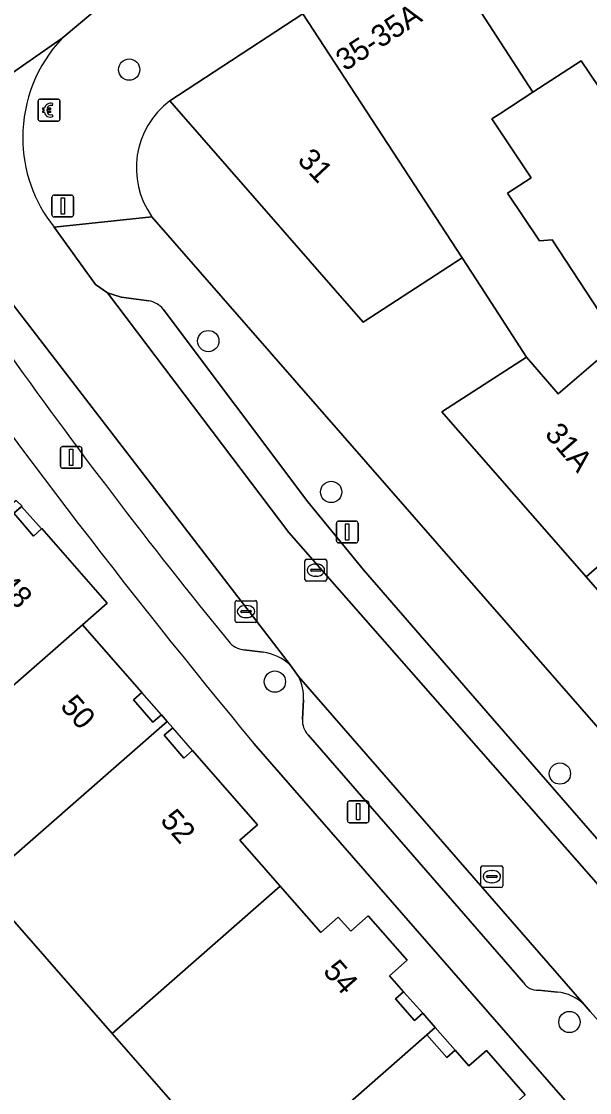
# Model space of a CAD drawing. Extents: x 161772 to 163126, y 383092 to 383917.
# Drawn here: x 162246.89 to 162272.96, y 383292.04 to 383341.19 of the extents above; entities that cross this region are included whole.
import ezdxf

# ---------------------------------------------------------------- set-up
doc = ezdxf.new("R2010")
doc.units = 0
for name, color, linetype in [('IMGEO_Betaalautomaat', 7, 'Continuous'), ('IMGEO_Boom', 7, 'Continuous'), ('IMGEO_Erf', 7, 'Continuous'), ('IMGEO_Kolk', 7, 'Continuous'), ('IMGEO_Lichtmast', 7, 'Continuous'), ('IMGEO_Pand', 7, 'Continuous'), ('IMGEO_Pand_nummerreeks', 7, 'Continuous'), ('IMGEO_Pand_overbouw', 7, 'Continuous'), ('IMGEO_Parkeervlak_open', 7, 'Continuous'), ('IMGEO_Rijbaan_lokaal_open', 7, 'Continuous'), ('IMGEO_Rioolput', 7, 'Continuous'), ('IMGEO_Voetpad_open', 7, 'Continuous')]:
    doc.layers.add(name, color=color, linetype=linetype)

msp = doc.modelspace()

# ---------------------------------------------------------------- linework, layer by layer
at = {"layer": 'IMGEO_Betaalautomaat'}
for p, q in [((162247.657, 383336.696), (162247.657, 383337.537)), ((162247.657, 383337.537), (162247.657, 383336.696)), ((162247.732, 383337.62), (162248.573, 383337.62)), ((162248.573, 383337.62), (162247.732, 383337.62)), ((162248.319, 383337.425), (162248.302, 383337.325)), ((162248.656, 383337.546), (162248.656, 383336.705)), ((162248.656, 383336.705), (162248.656, 383337.546)), ((162247.94, 383337.084), (162247.94, 383337.152)), ((162248.061, 383337.152), (162248.061, 383337.084)), ((162248.306, 383336.919), (162248.328, 383336.832)), ((162248.582, 383336.621), (162247.741, 383336.621)), ((162247.741, 383336.621), (162248.582, 383336.621))]:
    msp.add_line(p, q, dxfattribs=at)
for points in [[(162247.94, 383337.152), (162247.871, 383337.152), (162247.871, 383337.221), (162247.95, 383337.221)], [(162247.945, 383337.015), (162247.871, 383337.015), (162247.871, 383337.084), (162247.94, 383337.084)], [(162248.072, 383337.221), (162248.219, 383337.221), (162248.219, 383337.152), (162248.061, 383337.152)], [(162248.061, 383337.084), (162248.219, 383337.084), (162248.219, 383337.015), (162248.075, 383337.015)]]:
    msp.add_lwpolyline(points, dxfattribs=at)
for centre, radius, start, end in [((162247.735, 383337.543), 0.0779, 92.4484, 184.2845), ((162247.735, 383337.543), 0.0779, 92.4484, 184.2845), ((162248.233, 383337.145), 0.293, 73.014, 165.0139), ((162248.579, 383337.543), 0.0779, 2.4484, 94.2845), ((162248.579, 383337.543), 0.0779, 2.4484, 94.2845), ((162248.206, 383337.07), 0.267, 191.8096, 297.0389), ((162248.239, 383337.158), 0.179, 69.3236, 159.5683), ((162248.239, 383337.085), 0.179, 202.7625, 291.8693), ((162247.735, 383336.699), 0.0779, 182.4484, 274.2845), ((162247.735, 383336.699), 0.0779, 182.4484, 274.2845), ((162248.579, 383336.699), 0.0779, 272.4484, 4.2845), ((162248.579, 383336.699), 0.0779, 272.4484, 4.2845)]:
    msp.add_arc(centre, radius, start, end, dxfattribs=at)
at = {"layer": 'IMGEO_Boom'}
for centre in [(162251.834, 383338.982), (162255.462, 383326.524), (162261.102, 383319.606), (162258.518, 383310.9), (162271.596, 383306.683), (162272.035, 383295.283)]:
    msp.add_circle(centre, 0.489, dxfattribs=at)
at = {"layer": 'IMGEO_Erf'}
msp.add_lwpolyline([(162279.166, 383336.333), (162276.007, 383334.264), (162275.024, 383335.763), (162272.569, 383339.386), (162270.362, 383337.946), (162268.836, 383336.95), (162268.478, 383336.717), (162270.276, 383334.021), (162269.2, 383333.319), (162270.66, 383331.129), (162271.249, 383331.172), (162274.339, 383326.466), (162275.949, 383327.867), (162278.512, 383324.921), (162284.767, 383330.79)], close=True, dxfattribs=at)
for points in [[(162295.571, 383289.681), (162291.955, 383293.823), (162288.305, 383298.004), (162284.217, 383302.686), (162290.624, 383308.293), (162289.996, 383309.013), (162283.569, 383303.42), (162279.955, 383307.547), (162275.256, 383312.914), (162272.803, 383315.716), (162266.185, 383323.273), (162270.071, 383325.787), (162267.972, 383329.029), (162267.119, 383330.346), (162262.568, 383327.401), (162253.9, 383337.318), (162253.701, 383337.545)], [(162252.881, 383332.23), (162303.136, 383274.682), (162306.214, 383277.475), (162308.323, 383275.05), (162312.965, 383269.713), (162313.561, 383270.296), (162325.846, 383258.547), (162329.957, 383262.04), (162323.454, 383269.69), (162325.199, 383271.174), (162325.303, 383271.069), (162329.696, 383274.966)], [(162246.65, 383319.213), (162246.928, 383318.957), (162246.543, 383318.623), (162247.446, 383317.58), (162247.83, 383317.934), (162250.829, 383314.493), (162249.698, 383313.507), (162252.417, 383310.405), (162252.026, 383310.062), (162252.924, 383309.045), (162253.321, 383309.381), (162253.578, 383309.078), (162253.835, 383308.776), (162253.446, 383308.446), (162254.339, 383307.393), (162254.743, 383307.748), (162257.728, 383304.335), (162256.915, 383303.624), (162258.768, 383301.51), (162260.621, 383299.395), (162261.426, 383300.1), (162261.999, 383299.446), (162262.804, 383300.151), (162264.59, 383298.113), (162263.778, 383297.401), (162264.417, 383296.671), (162264.049, 383296.347), (162264.921, 383295.351), (162265.304, 383295.687), (162265.877, 383295.033), (162265.494, 383294.697), (162266.403, 383293.658), (162266.786, 383293.994), (162267.419, 383293.272), (162268.224, 383293.976), (162270.009, 383291.937)], [(162295.504, 383264.551), (162257.559, 383308.056)], [(162257.156, 383287.777), (162251.05, 383294.755), (162244.966, 383301.706)]]:
    msp.add_lwpolyline(points, dxfattribs=at)
for centre, radius, start, end in [((162256.003, 383334.469), 3.842, 126.8107, 215.6484), ((162521.109, 383526.552), 342.343, 215.04537, 219.66046)]:
    msp.add_arc(centre, radius, start, end, dxfattribs=at)
at = {"layer": 'IMGEO_Kolk'}
for p, q in [((162259.9, 383315.588), (162259.9, 383316.44)), ((162259.975, 383316.514), (162260.827, 383316.514)), ((162260.388, 383316.294), (162260.413, 383316.294)), ((162260.901, 383316.44), (162260.901, 383315.588)), ((162260.159, 383316.008), (162260.159, 383316.02)), ((162260.597, 383315.971), (162260.199, 383315.971)), ((162260.202, 383316.057), (162260.6, 383316.057)), ((162260.411, 383315.734), (162260.386, 383315.734)), ((162260.643, 383316.02), (162260.643, 383316.008)), ((162260.827, 383315.514), (162259.975, 383315.514)), ((162256.696, 383313.689), (162256.696, 383314.541)), ((162256.771, 383314.615), (162257.623, 383314.615)), ((162257.184, 383314.395), (162257.209, 383314.395)), ((162257.697, 383314.541), (162257.697, 383313.689)), ((162256.955, 383314.109), (162256.955, 383314.121)), ((162257.393, 383314.072), (162256.995, 383314.072)), ((162256.998, 383314.158), (162257.396, 383314.158)), ((162257.207, 383313.835), (162257.182, 383313.835)), ((162257.439, 383314.121), (162257.439, 383314.109)), ((162257.623, 383313.615), (162256.771, 383313.615))]:
    msp.add_line(p, q, dxfattribs=at)
for points in [[(162259.9, 383315.588), (162259.9, 383316.44)], [(162259.975, 383316.514), (162260.827, 383316.514)], [(162260.901, 383316.44), (162260.901, 383315.588)], [(162260.827, 383315.514), (162259.975, 383315.514)], [(162256.696, 383313.689), (162256.696, 383314.541)], [(162256.771, 383314.615), (162257.623, 383314.615)], [(162257.697, 383314.541), (162257.697, 383313.689)], [(162257.623, 383313.615), (162256.771, 383313.615)]]:
    msp.add_lwpolyline(points, dxfattribs=at)
for centre, radius, start, end in [((162259.977, 383316.438), 0.0765, 91.552, 178.448), ((162259.977, 383316.438), 0.0765, 91.552, 178.448), ((162260.825, 383316.438), 0.0765, 1.552, 88.448), ((162260.825, 383316.438), 0.0765, 1.552, 88.448), ((162260.199, 383316.017), 0.0403, 85.8775, 175.7526), ((162260.196, 383316.007), 0.0366, 178.938, 274.7102), ((162260.6, 383316.014), 0.043, 264.8664, 352.4533), ((162260.604, 383316.019), 0.0386, 1.7309, 96.639), ((162259.977, 383315.59), 0.0765, 181.552, 268.448), ((162259.977, 383315.59), 0.0765, 181.552, 268.448), ((162260.825, 383315.59), 0.0765, 271.552, 358.448), ((162260.825, 383315.59), 0.0765, 271.552, 358.448), ((162256.773, 383314.539), 0.0765, 91.552, 178.448), ((162256.773, 383314.539), 0.0765, 91.552, 178.448), ((162257.621, 383314.539), 0.0765, 1.552, 88.448), ((162257.621, 383314.539), 0.0765, 1.552, 88.448), ((162256.995, 383314.118), 0.0403, 85.8775, 175.7526), ((162256.992, 383314.108), 0.0366, 178.938, 274.7102), ((162257.396, 383314.115), 0.043, 264.8664, 352.4533), ((162257.4, 383314.12), 0.0386, 1.7309, 96.639), ((162256.773, 383313.691), 0.0765, 181.552, 268.448), ((162256.773, 383313.691), 0.0765, 181.552, 268.448), ((162257.621, 383313.691), 0.0765, 271.552, 358.448), ((162257.621, 383313.691), 0.0765, 271.552, 358.448)]:
    msp.add_arc(centre, radius, start, end, dxfattribs=at)
for centre, major_axis, ratio, start_param, end_param in [((162260.387, 383316.014), (-0.387, 0.002), 0.722429, 4.712389, 7.853982), ((162260.412, 383316.014), (-0.39, 0.002), 0.717154, 1.570796, 4.712389), ((162257.183, 383314.115), (-0.387, 0.002), 0.722429, 4.712389, 7.853982), ((162257.208, 383314.115), (-0.39, 0.002), 0.717154, 1.570796, 4.712389)]:
    msp.add_ellipse(centre, major_axis=major_axis, ratio=ratio, start_param=start_param, end_param=end_param, dxfattribs=at)
at = {"layer": 'IMGEO_Lichtmast'}
for p, q in [((162248.291, 383332.325), (162248.291, 383333.125)), ((162248.291, 383333.125), (162248.291, 383332.325)), ((162248.391, 383333.225), (162249.181, 383333.225)), ((162249.181, 383333.225), (162248.391, 383333.225)), ((162249.281, 383333.125), (162249.281, 383332.325)), ((162249.281, 383332.325), (162249.281, 383333.125)), ((162249.181, 383332.225), (162248.391, 383332.225)), ((162248.391, 383332.225), (162249.181, 383332.225)), ((162248.778, 383321.689), (162249.568, 383321.689)), ((162249.568, 383321.689), (162248.778, 383321.689)), ((162248.678, 383320.789), (162248.678, 383321.589)), ((162248.678, 383321.589), (162248.678, 383320.789)), ((162249.668, 383321.589), (162249.668, 383320.789)), ((162249.668, 383320.789), (162249.668, 383321.589)), ((162249.568, 383320.689), (162248.778, 383320.689)), ((162248.778, 383320.689), (162249.568, 383320.689)), ((162261.445, 383318.267), (162262.235, 383318.267)), ((162262.235, 383318.267), (162261.445, 383318.267)), ((162261.345, 383317.367), (162261.345, 383318.167)), ((162261.345, 383318.167), (162261.345, 383317.367)), ((162262.335, 383318.167), (162262.335, 383317.367)), ((162262.335, 383317.367), (162262.335, 383318.167)), ((162262.235, 383317.267), (162261.445, 383317.267)), ((162261.445, 383317.267), (162262.235, 383317.267)), ((162261.946, 383305.427), (162262.736, 383305.427)), ((162262.736, 383305.427), (162261.946, 383305.427)), ((162261.846, 383304.527), (162261.846, 383305.327)), ((162261.846, 383305.327), (162261.846, 383304.527)), ((162262.836, 383305.327), (162262.836, 383304.527)), ((162262.836, 383304.527), (162262.836, 383305.327)), ((162262.736, 383304.427), (162261.946, 383304.427)), ((162261.946, 383304.427), (162262.736, 383304.427))]:
    msp.add_line(p, q, dxfattribs=at)
for points in [[(162248.711, 383333.1), (162248.861, 383333.1), (162248.861, 383332.35), (162248.711, 383332.35), (162248.711, 383333.1)], [(162249.098, 383321.564), (162249.248, 383321.564), (162249.248, 383320.814), (162249.098, 383320.814), (162249.098, 383321.564)], [(162261.765, 383318.142), (162261.915, 383318.142), (162261.915, 383317.392), (162261.765, 383317.392), (162261.765, 383318.142)], [(162262.266, 383305.302), (162262.416, 383305.302), (162262.416, 383304.552), (162262.266, 383304.552), (162262.266, 383305.302)]]:
    msp.add_lwpolyline(points, dxfattribs=at)
for centre, start, end in [((162248.391, 383333.125), 90, 180), ((162248.391, 383333.125), 90, 180), ((162249.181, 383333.125), 0, 90), ((162249.181, 383333.125), 360, 90), ((162248.391, 383332.325), 180, 270), ((162248.391, 383332.325), 180, 270), ((162249.181, 383332.325), 270, 0), ((162249.181, 383332.325), 270, 0), ((162248.778, 383321.589), 90, 180), ((162248.778, 383321.589), 90, 180), ((162249.568, 383321.589), 0, 90), ((162249.568, 383321.589), 360, 90), ((162248.778, 383320.789), 180, 270), ((162248.778, 383320.789), 180, 270), ((162249.568, 383320.789), 270, 0), ((162249.568, 383320.789), 270, 0), ((162261.445, 383318.167), 90, 180), ((162261.445, 383318.167), 90, 180), ((162262.235, 383318.167), 0, 90), ((162262.235, 383318.167), 360, 90), ((162261.445, 383317.367), 180, 270), ((162261.445, 383317.367), 180, 270), ((162262.235, 383317.367), 270, 0), ((162262.235, 383317.367), 270, 0), ((162261.946, 383305.327), 90, 180), ((162261.946, 383305.327), 90, 180), ((162262.736, 383305.327), 0, 90), ((162262.736, 383305.327), 360, 90), ((162261.946, 383304.527), 180, 270), ((162261.946, 383304.527), 180, 270), ((162262.736, 383304.527), 270, 0), ((162262.736, 383304.527), 270, 0)]:
    msp.add_arc(centre, 0.1, start, end, dxfattribs=at)
at = {"layer": 'IMGEO_Pand'}
for points in [[(162273.27, 383350.29), (162267.982, 383346.867), (162265.576, 383345.313), (162270.362, 383337.946), (162272.569, 383339.386), (162275.024, 383335.763), (162276.007, 383334.264), (162279.166, 383336.333), (162281.626, 383337.944), (162281.137, 383338.698), (162280.649, 383339.452)], [(162268.478, 383336.717), (162268.836, 383336.95), (162270.362, 383337.946), (162265.576, 383345.313), (162265.346, 383345.166), (162259.802, 383341.536), (162267.119, 383330.346), (162267.972, 383329.029), (162270.071, 383325.787), (162271.515, 383324.106), (162273.769, 383326.031), (162274.339, 383326.466), (162271.249, 383331.172), (162270.66, 383331.129), (162269.2, 383333.319), (162270.276, 383334.021)], [(162259.802, 383341.536), (162253.701, 383337.545), (162253.9, 383337.318), (162262.568, 383327.401), (162267.119, 383330.346)], [(162289.922, 383325.688), (162287.389, 383328.41), (162284.985, 383330.994), (162284.767, 383330.79), (162278.512, 383324.921), (162275.949, 383327.867), (162274.339, 383326.466), (162273.769, 383326.031), (162278.423, 383320.607), (162272.803, 383315.716), (162275.256, 383312.914)], [(162273.769, 383326.031), (162271.515, 383324.106), (162270.071, 383325.787), (162266.185, 383323.273), (162272.803, 383315.716), (162278.423, 383320.607)], [(162249.698, 383313.507), (162250.829, 383314.493), (162247.83, 383317.934), (162247.446, 383317.58), (162246.543, 383318.623), (162246.928, 383318.957), (162246.65, 383319.213), (162238.88, 383312.423), (162242.773, 383307.967), (162243.026, 383307.677)], [(162253.578, 383309.078), (162253.321, 383309.381), (162252.924, 383309.045), (162252.026, 383310.062), (162252.417, 383310.405), (162249.698, 383313.507), (162243.026, 383307.677), (162242.773, 383307.967), (162241.653, 383306.985), (162245.711, 383302.357), (162245.792, 383302.265)], [(162253.578, 383309.078), (162245.792, 383302.265), (162245.711, 383302.357), (162244.966, 383301.706), (162251.05, 383294.755), (162258.768, 383301.51), (162256.915, 383303.624), (162257.728, 383304.335), (162254.743, 383307.748), (162254.339, 383307.393), (162253.446, 383308.446), (162253.835, 383308.776)], [(162251.05, 383294.755), (162257.156, 383287.777), (162257.898, 383288.439), (162258.1, 383288.208), (162265.494, 383294.697), (162265.877, 383295.033), (162265.304, 383295.687), (162264.921, 383295.351), (162264.049, 383296.347), (162264.417, 383296.671), (162263.778, 383297.401), (162264.59, 383298.113), (162262.804, 383300.151), (162261.999, 383299.446), (162261.426, 383300.1), (162260.621, 383299.395), (162258.768, 383301.51)], [(162258.1, 383288.208), (162261.968, 383283.801), (162263.083, 383284.79), (162269.746, 383290.613), (162269.493, 383290.901), (162269.203, 383291.233), (162270.009, 383291.937), (162268.224, 383293.976), (162267.419, 383293.272), (162266.786, 383293.994), (162266.403, 383293.658), (162265.494, 383294.697)]]:
    msp.add_lwpolyline(points, close=True, dxfattribs=at)
at = {"layer": 'IMGEO_Pand_overbouw'}
for points in [[(162246.899, 383318.932), (162246.543, 383318.623), (162247.446, 383317.58), (162247.804, 383317.91)], [(162253.321, 383309.381), (162252.417, 383310.405), (162252.026, 383310.062), (162252.924, 383309.045)], [(162253.835, 383308.776), (162253.446, 383308.446), (162254.339, 383307.393), (162254.743, 383307.748)], [(162265.304, 383295.687), (162264.417, 383296.671), (162264.049, 383296.347), (162264.921, 383295.351)], [(162265.494, 383294.697), (162266.403, 383293.658), (162266.786, 383293.994), (162265.877, 383295.033)]]:
    msp.add_lwpolyline(points, close=True, dxfattribs=at)
at = {"layer": 'IMGEO_Parkeervlak_open'}
for points in [[(162259.218, 383311.668), (162246.046, 383328.79), (162246.023, 383328.474), (162245.865, 383327.063)], [(162252.73, 383328.371), (162251.466, 383328.544), (162250.836, 383328.738), (162259.166, 383317.749), (162274.575, 383300.18), (162298.703, 383271.865)], [(162298.309, 383273.276), (162298.403, 383274.434), (162283.498, 383291.979), (162269.82, 383307.701), (162267.192, 383310.723), (162262.591, 383316.035), (162260.024, 383319.157), (162253.395, 383327.985)], [(162257.1, 383312.362), (162257.986, 383312.252)], [(162272.715, 383296.086), (162259.604, 383311.139)], [(162259.827, 383310.071), (162259.782, 383309.175)], [(162260.041, 383308.455), (162269.921, 383297.091)], [(162270.609, 383296.742), (162271.486, 383296.656)]]:
    msp.add_lwpolyline(points, dxfattribs=at)
for centre, radius, start, end in [((162252.571, 383327.332), 1.051, 38.4191, 81.3148), ((162457.082, 383476.267), 258.872, 215.39009, 219.17644), ((162257.208, 383313.402), 1.045, 219.6271, 264.0659), ((162257.642, 383309.935), 2.343, 47.7205, 81.5552), ((162257.784, 383310.202), 2.047, 356.3365, 27.2515), ((162260.769, 383309.124), 0.989, 177.0197, 222.5499), ((162270.574, 383297.525), 0.784, 213.6123, 272.5933), ((162271.266, 383294.572), 2.095, 46.2561, 83.9809)]:
    msp.add_arc(centre, radius, start, end, dxfattribs=at)
at = {"layer": 'IMGEO_Rijbaan_lokaal_open'}
msp.add_lwpolyline([(162238.381, 383333.192), (162248.767, 383340.426), (162250.161, 383341.595), (162250.301, 383341.713), (162247.678, 383344.816)], dxfattribs=at)
at = {"layer": 'IMGEO_Rioolput'}
for p, q in [((162268.05, 383302.455), (162268.902, 383302.455)), ((162267.975, 383301.529), (162267.975, 383302.381)), ((162268.234, 383301.949), (162268.234, 383301.961)), ((162268.277, 383301.998), (162268.675, 383301.998)), ((162268.463, 383302.235), (162268.488, 383302.235)), ((162268.718, 383301.961), (162268.718, 383301.949)), ((162268.976, 383302.381), (162268.976, 383301.529)), ((162268.672, 383301.912), (162268.274, 383301.912)), ((162268.486, 383301.675), (162268.461, 383301.675)), ((162268.902, 383301.455), (162268.05, 383301.455))]:
    msp.add_line(p, q, dxfattribs=at)
for points in [[(162268.05, 383302.455), (162268.902, 383302.455)], [(162267.975, 383301.529), (162267.975, 383302.381)], [(162268.976, 383302.381), (162268.976, 383301.529)], [(162268.902, 383301.455), (162268.05, 383301.455)]]:
    msp.add_lwpolyline(points, dxfattribs=at)
for centre, radius, start, end in [((162268.052, 383302.379), 0.0765, 91.552, 178.448), ((162268.052, 383302.379), 0.0765, 91.552, 178.448), ((162268.9, 383302.379), 0.0765, 1.552, 88.448), ((162268.9, 383302.379), 0.0765, 1.552, 88.448), ((162268.274, 383301.958), 0.0403, 85.8775, 175.7526), ((162268.679, 383301.96), 0.0386, 1.7309, 96.639), ((162268.052, 383301.531), 0.0765, 181.552, 268.448), ((162268.052, 383301.531), 0.0765, 181.552, 268.448), ((162268.271, 383301.948), 0.0366, 178.938, 274.7102), ((162268.675, 383301.955), 0.043, 264.8664, 352.4533), ((162268.9, 383301.531), 0.0765, 271.552, 358.448), ((162268.9, 383301.531), 0.0765, 271.552, 358.448)]:
    msp.add_arc(centre, radius, start, end, dxfattribs=at)
for centre, major_axis, ratio, start_param, end_param in [((162268.462, 383301.955), (-0.387, 0.002), 0.722429, 4.712389, 7.853982), ((162268.487, 383301.955), (-0.39, 0.002), 0.717154, 1.570796, 4.712389)]:
    msp.add_ellipse(centre, major_axis=major_axis, ratio=ratio, start_param=start_param, end_param=end_param, dxfattribs=at)
at = {"layer": 'IMGEO_Voetpad_open'}
for points in [[(162253.701, 383337.545), (162259.802, 383341.536), (162265.346, 383345.166), (162265.576, 383345.313), (162267.982, 383346.867), (162273.27, 383350.29), (162277.606, 383353.097), (162280.334, 383354.918), (162286.046, 383358.641), (162293.817, 383363.705), (162293.909, 383363.765), (162299.693, 383367.539), (162300.246, 383366.973), (162303.367, 383369.986), (162303.684, 383369.717), (162307.098, 383372.957), (162310.48, 383376.63), (162315.096, 383381.379), (162318.405, 383382.124), (162328.478, 383391.862)], [(162250.301, 383341.713), (162250.161, 383341.595), (162248.767, 383340.426)], [(162248.767, 383340.426), (162238.381, 383333.192)], [(162248.387, 383331.755), (162252.881, 383332.23)], [(162252.881, 383332.23), (162248.387, 383331.755), (162250.29, 383329.123), (162250.836, 383328.738), (162251.466, 383328.544), (162252.73, 383328.371)], [(162299.442, 383271.736), (162299.952, 383272.153), (162300.808, 383272.859), (162307.791, 383264.649), (162310.005, 383266.816), (162305.198, 383272.321), (162303.136, 383274.682), (162252.881, 383332.23)], [(162274.575, 383300.18), (162259.166, 383317.749), (162250.836, 383328.738), (162250.29, 383329.123), (162248.387, 383331.755)], [(162246.046, 383328.79), (162259.218, 383311.668), (162259.604, 383311.139), (162272.715, 383296.086), (162272.986, 383295.768), (162295.198, 383270.803), (162295.328, 383270.674), (162296.022, 383269.83)], [(162253.395, 383327.985), (162260.024, 383319.157), (162262.591, 383316.035), (162267.192, 383310.723), (162269.82, 383307.701), (162283.498, 383291.979), (162298.403, 383274.434), (162298.309, 383273.276)], [(162257.986, 383312.252), (162257.1, 383312.362)], [(162259.604, 383311.139), (162259.218, 383311.668)], [(162259.782, 383309.175), (162259.827, 383310.071)], [(162269.921, 383297.091), (162260.041, 383308.455)], [(162257.559, 383308.056), (162295.504, 383264.551), (162296.453, 383263.424), (162295.458, 383262.571), (162295.7, 383262.29), (162293.597, 383260.51), (162297.033, 383256.586), (162299.079, 383258.296), (162300.139, 383259.267), (162303.194, 383255.746), (162305.261, 383253.36), (162305.907, 383253.909), (162307.174, 383252.434), (162317.179, 383240.601), (162319.205, 383242.326), (162303.222, 383260.718)], [(162271.486, 383296.656), (162270.609, 383296.742)], [(162272.986, 383295.768), (162272.715, 383296.086)]]:
    msp.add_lwpolyline(points, dxfattribs=at)
for centre, radius, start, end in [((162253.571, 383335.871), 6.62, 136.5271, 180.0348), ((162253.571, 383335.871), 6.62, 136.5271, 180.0348), ((162256.003, 383334.469), 3.842, 126.8107, 215.6484), ((162253.566, 383335.87), 6.615, 180.0286, 218.472), ((162253.566, 383335.87), 6.615, 180.0286, 218.472), ((162521.109, 383526.552), 342.343, 215.04537, 219.66046), ((162252.571, 383327.332), 1.051, 38.4191, 81.3148), ((162457.082, 383476.267), 258.872, 215.39009, 219.17644), ((162257.208, 383313.402), 1.045, 219.6271, 264.0659), ((162257.642, 383309.935), 2.343, 47.7205, 81.5552), ((162257.784, 383310.202), 2.047, 356.3365, 27.2515), ((162260.769, 383309.124), 0.989, 177.0197, 222.5499), ((162270.574, 383297.525), 0.784, 213.6123, 272.5933), ((162271.266, 383294.572), 2.095, 46.2561, 83.9809)]:
    msp.add_arc(centre, radius, start, end, dxfattribs=at)

# ---------------------------------------------------------------- texts
at = {"layer": 'IMGEO_Pand_nummerreeks'}
for s, rotation, p in [('35-35A', 33.1914, (162261.741, 383338.885)), ('31', 312.9475, (162259.51, 383334.793)), ('31A', 310.7543, (162270.864, 383322.237)), ('48', 311.5117, (162245.74, 383315.293)), ('50', 311.2206, (162248.63, 383309.749)), ('52', 311.177, (162253.221, 383304.507)), ('54', 311.2254, (162260.687, 383297.59))]:
    msp.add_text(s, height=1, rotation=rotation, dxfattribs=at).set_placement(p)

doc.saveas('drawing.dxf')
